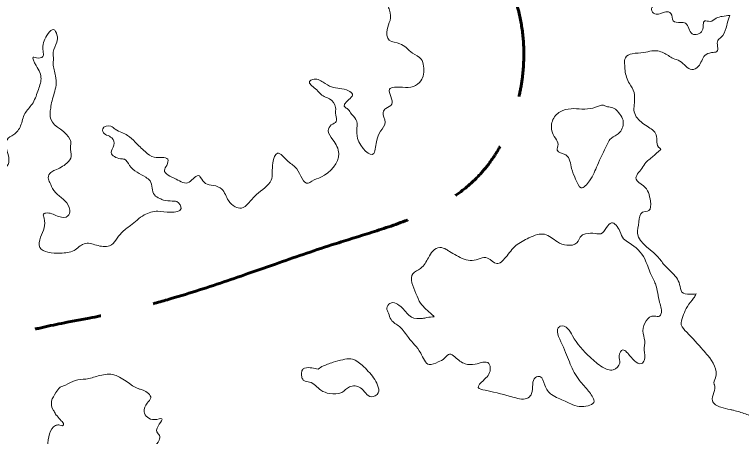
# Model space of a CAD drawing. Extents: x 553962 to 842807, y 8883888 to 9032388.
# Drawn here: x 576311 to 579563, y 8983506 to 8985392 of the extents above; entities that cross this region are included whole.
import ezdxf

# ---------------------------------------------------------------- set-up
doc = ezdxf.new("R2010")
doc.units = 0
doc.header["$LTSCALE"] = 200
doc.linetypes.add('LONG_DASH_SHORT_DASH', pattern=[9.9, 6, -1.2, 1.5, -1.2])
doc.layers.add('25', color=7, linetype='Continuous', lineweight=13)
doc.layers.add('7', color=7, linetype='LONG_DASH_SHORT_DASH', lineweight=60)

msp = doc.modelspace()

# ---------------------------------------------------------------- linework, layer by layer
at = {"layer": '25'}
for p, q in [((579360.2, 8984143), (579360.2, 8984143)), ((577668.9, 8983807.3), (577686.3, 8983818.7)), ((577668.9, 8983807.3), (577686.3, 8983818.7))]:
    msp.add_line(p, q, dxfattribs=at)
for points in [[(578017.8, 8985501.9), (578000.7, 8985466.7), (577982.3, 8985433.9), (577988.9, 8985411.3), (577990.8, 8985366), (577977.5, 8985325.8), (577986.9, 8985278), (578034.9, 8985261.8), (578062.8, 8985244.3), (578092.1, 8985219.2), (578130.2, 8985193), (578140.6, 8985161.6), (578141.1, 8985125.1), (578129, 8985096.1), (578095.4, 8985070.9), (578046.4, 8985067), (577988.7, 8985058), (577998.4, 8984991.4), (577972.2, 8984972.5), (577959.9, 8984954.8), (577969.3, 8984910.8), (577948.5, 8984870.6), (577931.5, 8984830.3), (577925.6, 8984798.8), (577918.4, 8984771.1), (577845.9, 8984837.6), (577838.4, 8984923), (577814.1, 8984953.1), (577798.8, 8984972), (577786.1, 8984982), (577789.7, 8984994.6), (577823, 8985036.1), (577805.2, 8985051.2), (577729.6, 8985068.6), (577691.6, 8985089.8), (577644.9, 8985102.2), (577631.2, 8985093.4), (577656.8, 8985060.8), (577696.2, 8985025.7), (577720.2, 8985015.7), (577747.2, 8984976.8), (577747.6, 8984942.9), (577750.5, 8984914), (577728.1, 8984898.8), (577714.6, 8984873.6), (577735.3, 8984832.2), (577761.3, 8984770.7), (577683.5, 8984666.1), (577641, 8984647.1), (577624.8, 8984638.2), (577573.7, 8984702.2), (577535.5, 8984734.8), (577487.2, 8984772.4), (577466.4, 8984729.6), (577458.7, 8984651.6), (577392.9, 8984587.3), (577355.8, 8984546.9), (577325.9, 8984526.7), (577298.1, 8984532.9), (577267.6, 8984560.5), (577238, 8984612), (577200, 8984628.2), (577164.7, 8984636.9), (577143, 8984664.5), (577137.8, 8984670.8), (577091.7, 8984643), (577033.7, 8984656.6), (576981.6, 8984696.7), (576991.4, 8984718.1), (576996, 8984745.8), (576972, 8984753.2), (576935.6, 8984754.4), (576895, 8984779.4), (576850.4, 8984822), (576816.1, 8984852.1), (576790.7, 8984864.6), (576761.6, 8984879.6), (576741.3, 8984893.4), (576705, 8984882), (576705.2, 8984869.4), (576745.8, 8984840.6), (576755.1, 8984807.9), (576742.9, 8984775.2), (576784.8, 8984747.7), (576802.4, 8984745.2), (576825.4, 8984717.6), (576897.8, 8984665), (576916.9, 8984648.7), (576936.6, 8984585.9), (576960.7, 8984569.7), (576977.2, 8984562.2)], [(579511.6, 8985388.2), (579477.7, 8985384.3), (579450.2, 8985375.4), (579422.9, 8985361.7), (579398.8, 8985363.9), (579388.1, 8985321.2), (579343, 8985305.9), (579313.5, 8985353.6), (579290.8, 8985357.3), (579258, 8985364.8), (579247.5, 8985397.4), (579224.8, 8985404.9), (579182.2, 8985393.5), (579161.8, 8985408.5), (579188.9, 8985455.1), (579221, 8985497.9), (579238.3, 8985520.6)], [(579360.2, 8984143), (579331.3, 8984141.7), (579297.2, 8984151.6), (579286.7, 8984185.5), (579249.5, 8984242), (579213.8, 8984278.4), (579199.7, 8984297.2), (579098.8, 8984413.8), (579104.3, 8984465.4), (579120.1, 8984508.2), (579148.9, 8984515.8), (579155.9, 8984557.3), (579124.8, 8984626.4), (579091.7, 8984656.4), (579117.4, 8984704.3), (579135.9, 8984730.8), (579173.2, 8984762.3), (579190.6, 8984778.7), (579201.7, 8984792.6), (579197.9, 8984795.1), (579182, 8984854.1), (579141.2, 8984893), (579092.9, 8984935.6), (579082.4, 8984964.4), (579084.5, 8984997.1), (579084.5, 8984998.4), (579082.6, 8985043.7), (579062, 8985083.8), (579042.3, 8985141.6), (579040.6, 8985173), (579044, 8985199.4), (579074, 8985217.1), (579126.7, 8985222.3), (579161.8, 8985230), (579214.7, 8985221.3), (579257.8, 8985196.3), (579288.1, 8985183.8), (579341.4, 8985146.3), (579370.2, 8985160.2), (579399.7, 8985209.3), (579429.7, 8985222), (579453.5, 8985227.1), (579457.8, 8985276.1), (579471.5, 8985290), (579494.8, 8985332.8), (579505.6, 8985371.8), (579511.6, 8985388.2)], [(576977.2, 8984562.2), (577016.2, 8984558.5), (577036.3, 8984556), (577055.6, 8984524.7), (577010.6, 8984508.2), (576951.4, 8984513), (576891.3, 8984496.5), (576829.1, 8984448.6), (576789.3, 8984417), (576736.1, 8984359), (576676.9, 8984361.3), (576649.2, 8984368.8), (576621.5, 8984367.5), (576576.7, 8984337.2), (576516.5, 8984325.7), (576459.9, 8984329.3), (576423.1, 8984350.5), (576427.5, 8984397.1), (576442.7, 8984481.4), (576439.9, 8984500.2), (576456.2, 8984505.3), (576509.2, 8984489.1), (576549.4, 8984491.7), (576557.9, 8984518.2), (576535.9, 8984559.6), (576500.3, 8984590.9), (576486.3, 8984606), (576468.2, 8984641.1), (576461.6, 8984662.5), (576472.6, 8984686.4), (576491.3, 8984696.5), (576544.9, 8984728.1), (576564.6, 8984758.3), (576560.3, 8984798.5), (576562.6, 8984816.2), (576559.8, 8984832.5), (576473.1, 8984924), (576472.4, 8984974.3), (576478.3, 8985007), (576496.2, 8985076.2), (576494.3, 8985117.7), (576483.5, 8985173), (576484.5, 8985191.8), (576484.1, 8985224.5), (576499.8, 8985268.6), (576500.6, 8985301.3), (576485.2, 8985325.1), (576461.6, 8985307.4), (576437.3, 8985242), (576440.2, 8985216.8), (576440.3, 8985210.6), (576416.6, 8985197.9), (576393.9, 8985201.6), (576407, 8985165.2), (576429.2, 8985104.9), (576414.8, 8985049.6), (576389.2, 8984991.7), (576357.1, 8984950.1), (576337.7, 8984894.7), (576306.8, 8984855.6), (576277, 8984832.9), (576272.3, 8984806.5), (576284.4, 8984752.5), (576276.1, 8984714.7), (576254.8, 8984710.9), (576215.6, 8984722.1), (576163.2, 8984693), (576138.7, 8984650.2), (576150.5, 8984615), (576196.1, 8984591.3), (576225.3, 8984567.5), (576238.1, 8984548.6), (576246.2, 8984509.7), (576236.8, 8984461.9), (576210.9, 8984427.9), (576137.7, 8984354.7), (576107, 8984301.8), (576070.7, 8984292.9), (576032.8, 8984306.6), (575980.7, 8984254.9), (575929.3, 8984241), (575878.5, 8984276), (575841.7, 8984306.1), (575823.3, 8984360.1), (575782.6, 8984395.2), (575711.6, 8984439), (575676.9, 8984497.9), (575674, 8984526.8), (575688.4, 8984577.2), (575694.8, 8984658.9), (575701.5, 8984723.1)], [(578959, 8984981.7), (578981.7, 8984976.7), (578994.3, 8984973), (579013.4, 8984954.2), (579031.4, 8984926.6), (579023.4, 8984871.2), (579007.2, 8984856.1), (578974.9, 8984833.4), (578962.6, 8984812), (578918.6, 8984718.8), (578883.1, 8984648.3), (578845.8, 8984618), (578821.4, 8984656.9), (578803.2, 8984703.4), (578777.2, 8984764.9), (578739.2, 8984786.2), (578742.6, 8984811.3), (578730.9, 8984838.9), (578715.3, 8984872.8), (578723.4, 8984929.4), (578764.4, 8984963.5), (578813.3, 8984972.4)], [(578959, 8984981.7), (578981.7, 8984976.7), (578994.3, 8984973), (579013.4, 8984954.2), (579031.4, 8984926.6), (579023.4, 8984871.2), (579007.2, 8984856.1), (578974.9, 8984833.4), (578962.6, 8984812), (578918.6, 8984718.8), (578883.1, 8984648.3), (578845.8, 8984618), (578821.4, 8984656.9), (578803.2, 8984703.4), (578777.2, 8984764.9), (578739.2, 8984786.2), (578742.6, 8984811.3), (578730.9, 8984838.9), (578715.3, 8984872.8), (578723.4, 8984929.4), (578764.4, 8984963.5), (578813.3, 8984972.4)], [(578813.3, 8984972.4), (578910, 8984977.8), (578946.4, 8984986.7), (578959, 8984981.7)], [(578813.3, 8984972.4), (578910, 8984977.8), (578946.4, 8984986.7), (578959, 8984981.7)], [(578322.2, 8984298.3), (578358.7, 8984292.2), (578427.7, 8984303.7), (578468.3, 8984278.7), (578508.1, 8984306.4), (578553.9, 8984359.4), (578612.5, 8984393.5), (578650, 8984408.7), (578681.5, 8984410.1), (578739.7, 8984376.3), (578782.7, 8984361.3), (578826.6, 8984371.5), (578848.7, 8984404.3), (578866.2, 8984411.9), (578909, 8984413.2), (578934.1, 8984412.1), (578960.1, 8984439.8), (578981.2, 8984461.2), (579019.4, 8984423.6), (579036.2, 8984389.7), (579060.4, 8984372.2), (579130.5, 8984299.5), (579156.6, 8984234.2), (579178.6, 8984187.7), (579197.3, 8984104.8), (579203, 8984053.3), (579196.9, 8984044.5), (579173, 8984044.4), (579122.3, 8983978.9), (579130.5, 8983933.6), (579128.5, 8983892.1), (579129.2, 8983848.1), (579115.5, 8983831.7), (579085.2, 8983844.2), (579049.5, 8983883.1), (579033, 8983893.1), (579015.8, 8983866.6), (579018.7, 8983834), (578989, 8983803.7), (578942.3, 8983816.1), (578886.3, 8983860), (578807.1, 8983956.6), (578786.5, 8983987.9), (578752.4, 8983999.1), (578750, 8983997.9), (578761.1, 8983917.4), (578797.5, 8983829.5), (578838.7, 8983756.7), (578879.6, 8983709.1), (578895, 8983686.5), (578904.1, 8983663.9), (578849.1, 8983639.8), (578774.6, 8983663.5), (578713.9, 8983693.5), (578683.2, 8983734.9), (578661.2, 8983773.8), (578642.4, 8983770), (578624.6, 8983698.3), (578609.7, 8983679.4), (578545.6, 8983680.4), (578416.9, 8983712.7), (578385.3, 8983725.2), (578407.5, 8983755.5), (578439.5, 8983805.8), (578432.9, 8983832.2), (578371.3, 8983829.5), (578327.3, 8983830.7), (578280.4, 8983862), (578257.6, 8983874.5), (578235.2, 8983855.5), (578206.5, 8983839.1), (578166.4, 8983827.7), (578128, 8983879.1), (578073, 8983948.1), (578033.4, 8983997), (577995.2, 8984028.3), (577983.5, 8984057.2), (577976.9, 8984079.8), (577990.5, 8984101.2), (578044.8, 8984081.3), (578086.8, 8984039.9), (578136, 8984033.8), (578156, 8984037.6), (578188.7, 8984041.5)], [(578322.2, 8984298.3), (578358.7, 8984292.2), (578427.7, 8984303.7), (578468.3, 8984278.7), (578508.1, 8984306.4), (578553.9, 8984359.4), (578612.5, 8984393.5), (578650, 8984408.7), (578681.5, 8984410.1), (578739.7, 8984376.3), (578782.7, 8984361.3), (578826.6, 8984371.5), (578848.7, 8984404.3), (578866.2, 8984411.9), (578909, 8984413.2), (578934.1, 8984412.1), (578960.1, 8984439.8), (578981.2, 8984461.2), (579019.4, 8984423.6), (579036.2, 8984389.7), (579060.4, 8984372.2), (579130.5, 8984299.5), (579156.6, 8984234.2), (579178.6, 8984187.7), (579197.3, 8984104.8), (579203, 8984053.3), (579196.9, 8984044.5), (579173, 8984044.4), (579122.3, 8983978.9), (579130.5, 8983933.6), (579128.5, 8983892.1), (579129.2, 8983848.1), (579115.5, 8983831.7), (579085.2, 8983844.2), (579049.5, 8983883.1), (579033, 8983893.1), (579015.8, 8983866.6), (579018.7, 8983834), (578989, 8983803.7), (578942.3, 8983816.1), (578886.3, 8983860), (578807.1, 8983956.6), (578786.5, 8983987.9), (578752.4, 8983999.1), (578750, 8983997.9), (578761.1, 8983917.4), (578797.5, 8983829.5), (578838.7, 8983756.7), (578879.6, 8983709.1), (578895, 8983686.5), (578904.1, 8983663.9), (578849.1, 8983639.8), (578774.6, 8983663.5), (578713.9, 8983693.5), (578683.2, 8983734.9), (578661.2, 8983773.8), (578642.4, 8983770), (578624.6, 8983698.3), (578609.7, 8983679.4), (578545.6, 8983680.4), (578416.9, 8983712.7), (578385.3, 8983725.2), (578407.5, 8983755.5), (578439.5, 8983805.8), (578432.9, 8983832.2), (578371.3, 8983829.5), (578327.3, 8983830.7), (578280.4, 8983862), (578257.6, 8983874.5), (578235.2, 8983855.5), (578206.5, 8983839.1), (578166.4, 8983827.7), (578128, 8983879.1), (578073, 8983948.1), (578033.4, 8983997), (577995.2, 8984028.3), (577983.5, 8984057.2), (577976.9, 8984079.8), (577990.5, 8984101.2), (578044.8, 8984081.3), (578086.8, 8984039.9), (578136, 8984033.8), (578156, 8984037.6), (578188.7, 8984041.5)], [(578188.7, 8984041.5), (578178.5, 8984051.5), (578127.5, 8984101.6), (578106.8, 8984145.6), (578093, 8984233.5), (578127.9, 8984257.5), (578162.4, 8984305.4), (578183.4, 8984335.7), (578213.3, 8984350.8), (578242.4, 8984342.1), (578256.3, 8984333.3), (578322.2, 8984298.3)], [(578188.7, 8984041.5), (578178.5, 8984051.5), (578127.5, 8984101.6), (578106.8, 8984145.6), (578093, 8984233.5), (578127.9, 8984257.5), (578162.4, 8984305.4), (578183.4, 8984335.7), (578213.3, 8984350.8), (578242.4, 8984342.1), (578256.3, 8984333.3), (578322.2, 8984298.3)], [(579970.3, 8983381.7), (579928.3, 8983326.2), (579913.3, 8983318.6), (579880.6, 8983319.8), (579816, 8983353.5), (579732.6, 8983386), (579656.6, 8983427.2), (579677.5, 8983461.2), (579700.7, 8983516.6), (579706.8, 8983528), (579715.1, 8983564.5), (579723.5, 8983590.9), (579747, 8983622.4), (579727.8, 8983646.2), (579713.9, 8983650), (579679, 8983632.2), (579647.2, 8983565.5), (579623.3, 8983566.7), (579619.4, 8983578), (579581.3, 8983606.8), (579528.2, 8983623), (579513.1, 8983626.7), (579471.5, 8983636.7), (579433.4, 8983665.5), (579440.4, 8983701.9), (579442.4, 8983737.2), (579441.2, 8983739.7), (579447, 8983768.6), (579413, 8983867.8), (579391.3, 8983892.9), (579318.5, 8983971.9), (579294.2, 8984005.8), (579301.2, 8984042.2), (579315.8, 8984077.5), (579343, 8984115.3), (579355.3, 8984132.9), (579360.2, 8984143)], [(577686.3, 8983818.7), (577736.3, 8983837.7), (577780.2, 8983849.2), (577815.3, 8983853), (577866, 8983824.3), (577917.1, 8983767.8), (577935.1, 8983735.2), (577938.1, 8983701.3), (577906.9, 8983683.6), (577858.6, 8983723.7), (577809.5, 8983727.3), (577774.7, 8983703.3), (577720.7, 8983698.1), (577681.5, 8983713.1), (577630.7, 8983749.4), (577605.5, 8983755.6), (577596.5, 8983769.4), (577595, 8983787), (577598.5, 8983803.3), (577608.5, 8983810.9), (577641.2, 8983812.3), (577668.9, 8983807.3)], [(577686.3, 8983818.7), (577736.3, 8983837.7), (577780.2, 8983849.2), (577815.3, 8983853), (577866, 8983824.3), (577917.1, 8983767.8), (577935.1, 8983735.2), (577938.1, 8983701.3), (577906.9, 8983683.6), (577858.6, 8983723.7), (577809.5, 8983727.3), (577774.7, 8983703.3), (577720.7, 8983698.1), (577681.5, 8983713.1), (577630.7, 8983749.4), (577605.5, 8983755.6), (577596.5, 8983769.4), (577595, 8983787), (577598.5, 8983803.3), (577608.5, 8983810.9), (577641.2, 8983812.3), (577668.9, 8983807.3)], [(576457.9, 8983461.8), (576494.4, 8983554.9), (576508.2, 8983557.5), (576528.3, 8983556.3), (576529.5, 8983558.8), (576526.9, 8983568.8), (576519.2, 8983576.3), (576501.3, 8983597.7), (576497.5, 8983601.4), (576487.2, 8983619), (576484.6, 8983622.8), (576476.5, 8983664.2), (576496.1, 8983702), (576514.7, 8983726), (576538.4, 8983736.1), (576582.1, 8983756.3), (576629.8, 8983762.8), (576684.9, 8983776.8), (576749, 8983783.2), (576869.3, 8983718.2), (576885.7, 8983713.2), (576920.1, 8983678.1), (576904.1, 8983655.4), (576890.8, 8983616.4), (576936.5, 8983581.4), (576970.4, 8983585.2), (576947.3, 8983526.1), (576958.9, 8983511), (576957.9, 8983489.6), (576890.6, 8983448), (576836.8, 8983423.9), (576835.9, 8983402.5), (576788.7, 8983357.1), (576749.1, 8983316.8), (576777.3, 8983270.3), (576830.6, 8983241.6), (576895, 8983214.1), (576951.8, 8983199.2), (576954.3, 8983201.7), (576971.8, 8983206.8), (576971.8, 8983205.5), (576967.8, 8983223.1), (576962.1, 8983272.1), (576960.5, 8983302.3), (576965.1, 8983332.5), (576972.3, 8983352.6), (577003.4, 8983377.9), (577063.5, 8983400.7)], [(576457.9, 8983461.8), (576494.4, 8983554.9), (576508.2, 8983557.5), (576528.3, 8983556.3), (576529.5, 8983558.8), (576526.9, 8983568.8), (576519.2, 8983576.3), (576501.3, 8983597.7), (576497.5, 8983601.4), (576487.2, 8983619), (576484.6, 8983622.8), (576476.5, 8983664.2), (576496.1, 8983702), (576514.7, 8983726), (576538.4, 8983736.1), (576582.1, 8983756.3), (576629.8, 8983762.8), (576684.9, 8983776.8), (576749, 8983783.2), (576869.3, 8983718.2), (576885.7, 8983713.2), (576920.1, 8983678.1), (576904.1, 8983655.4), (576890.8, 8983616.4), (576936.5, 8983581.4), (576970.4, 8983585.2), (576947.3, 8983526.1), (576958.9, 8983511), (576957.9, 8983489.6), (576890.6, 8983448), (576836.8, 8983423.9), (576835.9, 8983402.5), (576788.7, 8983357.1), (576749.1, 8983316.8), (576777.3, 8983270.3), (576830.6, 8983241.6), (576895, 8983214.1), (576951.8, 8983199.2), (576954.3, 8983201.7), (576971.8, 8983206.8), (576971.8, 8983205.5), (576967.8, 8983223.1), (576962.1, 8983272.1), (576960.5, 8983302.3), (576965.1, 8983332.5), (576972.3, 8983352.6), (577003.4, 8983377.9), (577063.5, 8983400.7)]]:
    msp.add_spline(points, degree=3, dxfattribs=at)
at = {"layer": '7'}
msp.add_spline([(578148.9, 8986100.6), (578588.4, 8985259.2), (578387.1, 8984670.8), (577761.3, 8984372.4), (576742.9, 8984054.8), (576047.2, 8983814.9), (575896.3, 8983061.6), (576017.9, 8982051.6), (576505.4, 8981680.2), (577877.5, 8981304.8), (578797.8, 8980419.1)], degree=3, dxfattribs=at)

doc.saveas('drawing.dxf')
